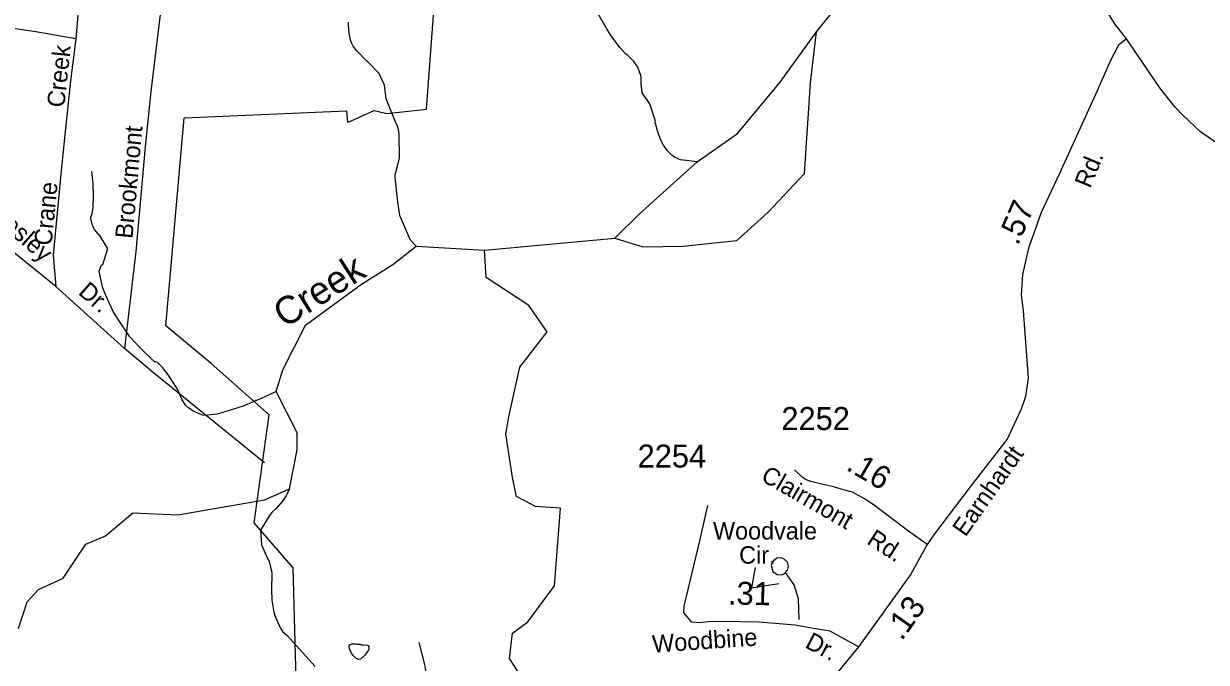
# Model space of a CAD drawing. Extents: x 1473865 to 1648260, y 639067 to 773536.
# Drawn here: x 1571062 to 1577486, y 694484 to 697955 of the extents above; entities that cross this region are included whole.
import ezdxf

# ---------------------------------------------------------------- set-up
doc = ezdxf.new("R2010")
doc.units = 0
for name, color, linetype in [('Exist Boundary Political City Limit New', 7, 'Continuous'), ('Exist Hydrographic Creek Single Shore', 7, 'Continuous'), ('Exist Hydrographic Creek Single Shore Label', 7, 'Continuous'), ('Exist Hydrographic Misc Water Feature', 7, 'Continuous'), ('Exist Road Non-System Type 51', 7, 'Continuous'), ('Exist Road Non-System Type 51 Label', 7, 'Continuous'), ('Exist Road Secondary Mileage Hundredths English Label', 7, 'Continuous'), ('Exist Road Secondary Type 51 Attributed', 7, 'Continuous'), ('Exist Road Secondary Type 51 Label', 7, 'Continuous'), ('Exist Road Secondary Type 51 Number Label', 7, 'Continuous'), ('Map Preparation Boundary City Limit Buffer Line', 7, 'Continuous')]:
    doc.layers.add(name, color=color, linetype=linetype)

msp = doc.modelspace()

# ---------------------------------------------------------------- linework, layer by layer
at = {"layer": 'Exist Boundary Political City Limit New'}
msp.add_lwpolyline([(1572559.8, 693715.7), (1572526.8, 694997.3), (1572313.8, 695242.4), (1572396.4, 695829.2), (1572080.9, 696107.4), (1571833.9, 696313.4), (1571933.2, 697443), (1572814.9, 697480.8), (1572821.8, 697418.9), (1572965.9, 697484.2), (1573034.4, 697466.2), (1573250.5, 697490.3), (1573302, 698197.6)], dxfattribs=at)
at = {"layer": 'Exist Hydrographic Creek Single Shore'}
for points in [[(1575369, 697910.8), (1575566.3, 698157.6), (1575832.1, 698492.2), (1575951.8, 698613.2), (1576004.3, 698536.7), (1576056.7, 698533.3), (1576163.9, 698391.8), (1576246, 698394.1), (1576267.7, 698463.7), (1576224.3, 698495.6), (1576325.8, 698561.8), (1576436.2, 698692.4)], [(1574272.8, 696789.1), (1574407.3, 696921.5), (1574721.1, 697204.2), (1574938.7, 697358.9), (1575171.8, 697637.1), (1575369, 697910.8)], [(1574935.2, 696776.7), (1575106.6, 696930.5), (1575303.9, 697141.4), (1575335, 697634.1), (1575369, 697910.8)], [(1571034.2, 694667.5), (1571081.5, 694812.4), (1571142.4, 694880.5), (1571277.7, 694941), (1571399.3, 695127.2), (1571506.6, 695172), (1571655.1, 695297.3), (1571900.1, 695286.3), (1572371.2, 695366.8), (1572506.4, 695428), (1572546.9, 695638.9), (1572547.9, 695730.8), (1572433, 695956.3), (1572469.9, 696073.7), (1572592.5, 696316.9), (1572897.2, 696540.1), (1573067.2, 696646.4), (1573194.4, 696746), (1573564.7, 696724.7), (1574272.8, 696789.1)], [(1574272.8, 696789.1), (1574424.3, 696743.2), (1574644.9, 696746.5), (1574935.2, 696776.7)], [(1573901.4, 694195.9), (1573701.5, 694505.1), (1573716.6, 694642), (1573799.9, 694704.4), (1573945.8, 694900.8), (1573977.2, 695322.6), (1573842.7, 695331.5), (1573739.6, 695385.4), (1573717.2, 695488.6), (1573681.3, 695726.4), (1573699.2, 695827.3), (1573757.4, 696087.5), (1573905.4, 696280.5), (1573806.8, 696424.1), (1573573.6, 696576.6), (1573564.7, 696724.7)]]:
    msp.add_lwpolyline(points, dxfattribs=at)
at = {"layer": 'Exist Hydrographic Misc Water Feature'}
for points in [[(1574721.1, 697204.2), (1574629.4, 697215.9), (1574597.8, 697229.6), (1574581.8, 697239.8), (1574558.3, 697264.9), (1574537.2, 697294.9), (1574521.8, 697325.5), (1574504.7, 697373.5), (1574492.7, 697419.7), (1574493.9, 697426.2), (1574463.9, 697518.8), (1574421.3, 697579.5), (1574416.3, 697628), (1574417, 697660), (1574413.4, 697675.7), (1574409.6, 697688.1), (1574405.9, 697699.7), (1574396.3, 697720.4), (1574378.7, 697747), (1574343.8, 697783), (1574331.9, 697791.4), (1574300.5, 697824.8), (1574254, 697889.8), (1574230.7, 697923.9), (1574182.4, 698009.4)], [(1573194.4, 696746), (1573165.1, 696776.9), (1573157.3, 696788.6), (1573148, 696810.9), (1573106.1, 696911.8), (1573093.7, 696984.3), (1573080.6, 697120.8), (1573080.9, 697136.4), (1573085.4, 697152.7), (1573102.8, 697223.7), (1573101.8, 697355.9), (1573098.4, 697380.6), (1573090.9, 697404.5), (1573083.1, 697416.2), (1573030.3, 697546.9), (1573021.4, 697621.7), (1572992.9, 697683.9), (1572988.9, 697688.9), (1572930.2, 697750), (1572924.3, 697752.6), (1572869.4, 697809.5), (1572851.9, 697833.6), (1572844.2, 697847.7), (1572836.7, 697865.9), (1572833, 697883.2), (1572829.6, 697906.3), (1572826.5, 697947.4), (1572826.8, 697962.9)], [(1572433, 695956.3), (1572368.4, 695925.6), (1572255.1, 695876.2), (1572114.1, 695833.1), (1572042.8, 695825.5), (1572033.8, 695827.3), (1571982.4, 695849.7), (1571956.9, 695866.6), (1571941.2, 695882.5), (1571921.7, 695914.9), (1571897, 695969.6), (1571885.3, 695988.7), (1571846.6, 696046.9), (1571835, 696062.8), (1571817.5, 696085.3), (1571789.9, 696113.7), (1571780.1, 696117.5), (1571772.2, 696116.6), (1571691.9, 696197.8), (1571638.1, 696253.8), (1571563.5, 696367), (1571548, 696391.1), (1571507.9, 696478.1), (1571494.6, 696513.6), (1571490.8, 696525.2), (1571472.5, 696610.1), (1571485.9, 696644.3), (1571491.6, 696646.6), (1571517.2, 696728.1), (1571517.3, 696734.7), (1571475.7, 696804.5), (1571470.8, 696807.1), (1571447.6, 696836.2), (1571439.9, 696851.2), (1571434.3, 696865.2), (1571426.9, 696896.6), (1571427, 696904), (1571431.3, 696912.1), (1571435.5, 696928.4), (1571440.2, 696960.3), (1571441.6, 697016.9), (1571438.9, 697084.2), (1571432.4, 697152.5)], [(1572506.4, 695428), (1572488.6, 695389), (1572466, 695359.1), (1572433, 695319.5), (1572410.6, 695297.8), (1572398.2, 695282.5), (1572348.4, 695203), (1572354.8, 695123.3), (1572388.1, 695044.7), (1572393.1, 695038), (1572407.8, 694981.9), (1572409.5, 694966.3), (1572407.5, 694877.7), (1572410.2, 694821.9), (1572420.9, 694757.7), (1572428.4, 694733.7), (1572449.3, 694684.9), (1572457, 694669.1), (1572468.6, 694652.5), (1572494.2, 694629.8), (1572644.6, 694461)], [(1572907.9, 694579.4), (1572929.1, 694577.3), (1572937.1, 694573), (1572936.8, 694559.1), (1572934.6, 694550.9), (1572913.9, 694521.8), (1572891.5, 694501.7), (1572883.3, 694499.5), (1572867.6, 694505.5), (1572851.9, 694520.6), (1572842.2, 694534.7), (1572832.6, 694557.1), (1572831, 694573.5), (1572835.1, 694580.8), (1572847.2, 694584.7), (1572865.3, 694584.4), (1572873.3, 694583.3), (1572889.3, 694583), (1572897.1, 694579.6), (1572907.9, 694579.4)]]:
    msp.add_lwpolyline(points, dxfattribs=at)
at = {"layer": 'Exist Road Non-System Type 51'}
msp.add_line((1571610.6, 696189.7), (1571236.3, 696526.7), dxfattribs=at)
for points in [[(1571379.7, 698271.2), (1571360.3, 698044.4), (1571345.8, 697872.9)], [(1571832.4, 698277.6), (1571822.8, 698169), (1571752.7, 697585.9), (1571721.4, 697286.5), (1571670.7, 696716.6), (1571610.6, 696189.7)], [(1571236.3, 696526.7), (1570875.5, 696818.6), (1570836.9, 696864.5), (1570815.2, 696898.3), (1570810.4, 696997.3), (1570824.3, 697140.1), (1570844, 697313.8), (1570885.1, 697759.1), (1570906.7, 697944.3)], [(1571345.8, 697872.9), (1571128.6, 697911.6), (1570906.7, 697944.3)], [(1571345.8, 697872.9), (1571317.4, 697643.7), (1571286.5, 697351.7), (1571264, 697137.2), (1571221.7, 696697.4), (1571236.3, 696526.7)], [(1572370.1, 695567.6), (1571768.1, 696057.1), (1571610.6, 696189.7)], [(1575200.2, 694973.3), (1575210.6, 694985.9), (1575215.6, 695006.2), (1575210.1, 695027.9), (1575193, 695044.1), (1575176.4, 695051.8), (1575152.3, 695049.5), (1575133.4, 695033.9), (1575122.5, 695010.3), (1575131.7, 694978.7), (1575154.7, 694962.2), (1575177.9, 694960.2), (1575191.6, 694965.5), (1575200.2, 694973.3)], [(1575274.4, 694717.8), (1575270.1, 694830.2), (1575246.4, 694905.8), (1575200.2, 694973.3)], [(1573466.3, 693386.2), (1573445.1, 693477.3), (1573408.4, 693609.7), (1573389.3, 693692), (1573391.9, 693743.9), (1573402.4, 693795.7), (1573400.7, 693831.8), (1573393.1, 693872), (1573361.4, 693908.2), (1573316.1, 693972.8), (1573292.5, 694025.1), (1573283.4, 694055.4), (1573273.2, 694089.3), (1573270.8, 694247.2), (1573260, 694363.5), (1573240.9, 694471.7), (1573210.2, 694592)]]:
    msp.add_lwpolyline(points, dxfattribs=at)
at = {"layer": 'Exist Road Non-System Type 51 Label'}
msp.add_lwpolyline([(1575035.1, 694999.1), (1575016, 694889.1), (1575164.1, 694913)], dxfattribs=at)
at = {"layer": 'Exist Road Secondary Type 51 Attributed'}
for points in [[(1577051.2, 697873.4), (1576988, 697954), (1576935, 698040.6), (1576824.9, 698171.2), (1576763.1, 698246.7), (1576671.3, 698361), (1576586.2, 698498.7), (1576501.1, 698606.5), (1576436.2, 698692.4), (1576309.4, 698851.5), (1576262.5, 698910.7), (1576197.2, 698978), (1576099.1, 699047.5), (1576001.4, 699100.5), (1575919.8, 699137.2)], [(1577051.2, 697873.4), (1577007.8, 697838.3), (1576967, 697758.7), (1576883.1, 697569.5), (1576688.5, 697141.3), (1576588.9, 696929), (1576519.4, 696735), (1576486.8, 696592.1), (1576480.7, 696479.8), (1576491.2, 696395), (1576517.6, 696028.7), (1576503.2, 695928.1), (1576480.8, 695860.7), (1576403.3, 695697.4), (1576203.4, 695438.2), (1576008.6, 695182.6), (1575969.7, 695124.2)], [(1580503.1, 695306.9), (1580384.7, 695389.5), (1580056.3, 695592.4), (1579946.7, 695657.2), (1579792.2, 695748), (1579671.8, 695827.6), (1579449.4, 695989.6), (1579363.8, 696058.4), (1579257.8, 696133.8), (1579108.6, 696248.6), (1579006.9, 696329.8), (1578888.6, 696415.5), (1578764.7, 696493.9), (1578646.4, 696569.4), (1578318, 696791.9), (1577950.8, 697034.8), (1577669.3, 697218.5), (1577453.1, 697367.8), (1577357.3, 697457.6), (1577315.4, 697504.1), (1577233.6, 697605.8), (1577051.2, 697873.4)], [(1575969.7, 695124.2), (1575868, 695197.1), (1575758, 695280.8), (1575683.7, 695337.3), (1575632.4, 695371.4), (1575564.1, 695409.1), (1575515.2, 695422.5), (1575459.9, 695437.3), (1575411.4, 695449.3), (1575337.2, 695467), (1575308.8, 695478.3), (1575288.8, 695492.7), (1575248, 695531.1)], [(1575596.5, 694569), (1575442.5, 694654), (1575352.7, 694668.4), (1575253.2, 694686.1), (1575057.6, 694702.1), (1574855.5, 694706.9), (1574779.4, 694703.6), (1574732.4, 694698.1), (1574690.4, 694702.4), (1574647.5, 694753.6), (1574650.1, 694788.7), (1574735.2, 695144), (1574778.5, 695336.5)], [(1575969.7, 695124.2), (1575880.4, 694963.6), (1575699.2, 694711.8), (1575596.5, 694569)], [(1575596.5, 694569), (1575324.3, 694236.9)]]:
    msp.add_lwpolyline(points, dxfattribs=at)
at = {"layer": 'Map Preparation Boundary City Limit Buffer Line'}
msp.add_lwpolyline([(1572559.8, 693715.7), (1572526.8, 694997.3), (1572313.8, 695242.4), (1572396.4, 695829.2), (1572080.9, 696107.4), (1571833.9, 696313.4), (1571933.2, 697443), (1572814.9, 697480.8), (1572821.8, 697418.9), (1572965.9, 697484.2), (1573034.4, 697466.2), (1573250.5, 697490.3), (1573302, 698197.6)], dxfattribs=at)

# ---------------------------------------------------------------- texts
at = {"layer": 'Exist Hydrographic Creek Single Shore Label'}
msp.add_text('Creek', height=150, rotation=32.46169, dxfattribs=at).set_placement((1572480.2, 696297.6))
at = {"layer": 'Exist Road Non-System Type 51 Label'}
for s, rotation, p in [('Creek', 83.95469, (1571282.8, 697496.5)), ('Brookmont', 84.90848, (1571653.2, 696784.1)), ('Crane', 84.50448, (1571213.9, 696746.3)), ('Wesley', 318.3501, (1570854.9, 696930.5)), ('Dr.', 318.70398, (1571353.9, 696488.9))]:
    msp.add_text(s, height=95, rotation=rotation, dxfattribs=at).set_placement(p)
for s, p in [('Woodvale', (1574806.2, 695151.7)), ('Cir.', (1574948.3, 695020.5))]:
    msp.add_text(s, height=95, dxfattribs=at).set_placement(p)
at = {"layer": 'Exist Road Secondary Mileage Hundredths English Label'}
for s, rotation, p in [('.57', 66.34253, (1576461.8, 696745.1)), ('.16', 329.61841, (1575523.5, 695533.6)), ('.31', 358.93402, (1574886.9, 694798.6)), ('.13', 54.50057, (1575831.5, 694597.2))]:
    msp.add_text(s, height=125, rotation=rotation, dxfattribs=at).set_placement(p)
at = {"layer": 'Exist Road Secondary Type 51 Label'}
for s, rotation, p in [('Rd.', 67.43879, (1576854.2, 697056.1)), ('Earnhardt', 54.90969, (1576177.5, 695161.5)), ('Clairmont', 330.02379, (1575060.3, 695475.5)), ('Rd.', 327.19305, (1575635.9, 695132.2)), ('Woodbine', 3.8879, (1574479.1, 694536.6)), ('Dr.', 332.37679, (1575300.5, 694567.6))]:
    msp.add_text(s, height=95, rotation=rotation, dxfattribs=at).set_placement(p)
at = {"layer": 'Exist Road Secondary Type 51 Number Label'}
for s, p in [('2252', (1575177.7, 695746.7)), ('2254', (1574396.9, 695542.8))]:
    msp.add_text(s, height=125, dxfattribs=at).set_placement(p)

doc.saveas('drawing.dxf')
